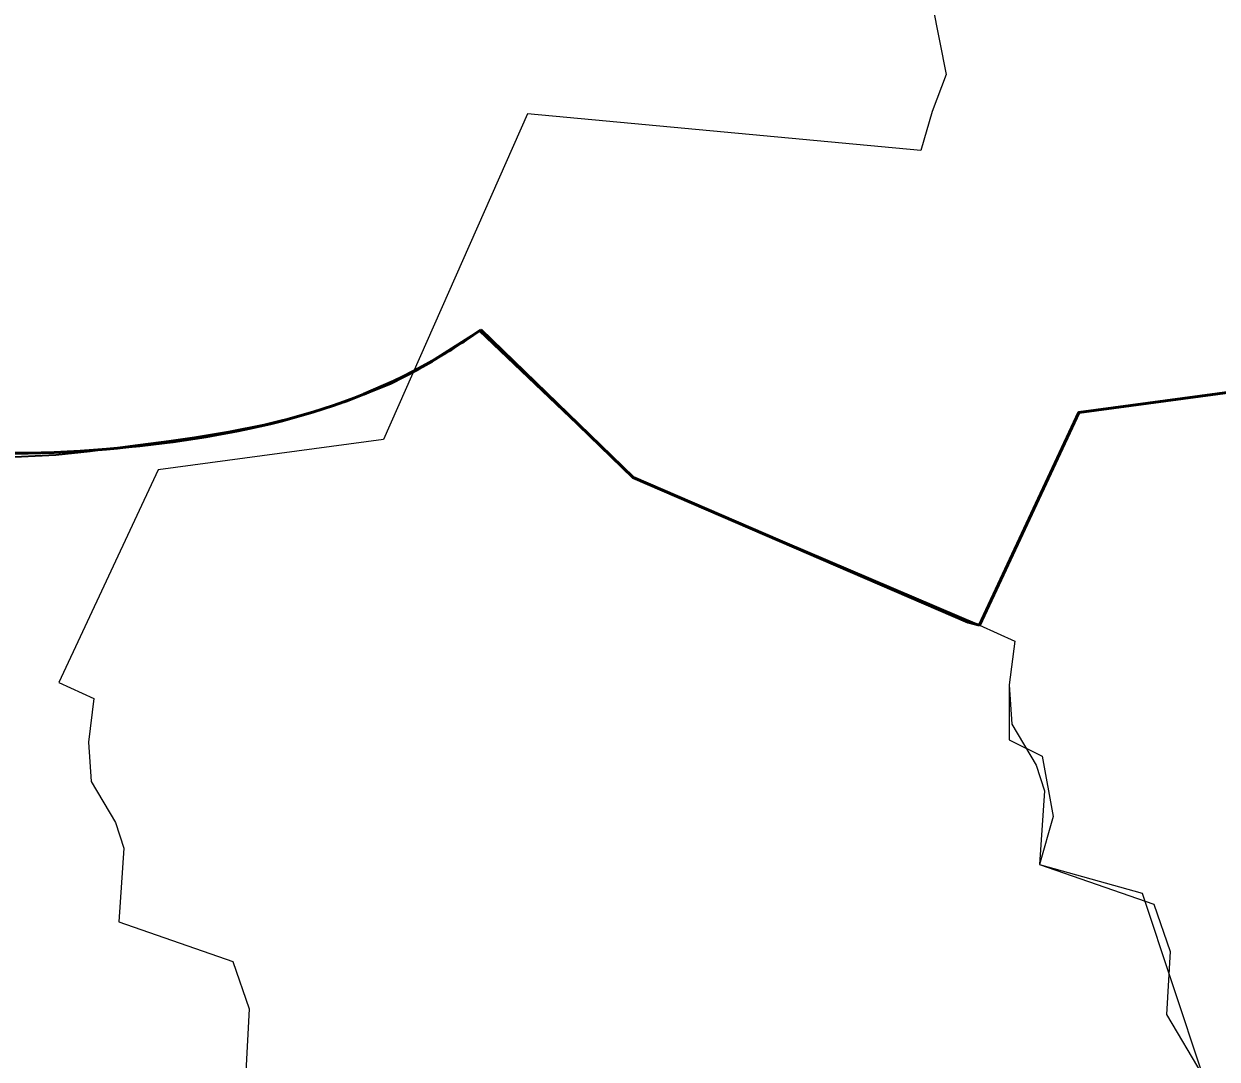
# Model space of a CAD drawing. Extents: x 553962 to 842807, y 8883888 to 9032388.
# Drawn here: x 808841 to 810629, y 9013501 to 9015052 of the extents above; entities that cross this region are included whole.
import ezdxf

# ---------------------------------------------------------------- set-up
doc = ezdxf.new("R2010")
doc.units = 0
doc.header["$LTSCALE"] = 200
doc.layers.add('1', color=7, linetype='Continuous', lineweight=13)

msp = doc.modelspace()

# ---------------------------------------------------------------- linework, layer by layer
at = {"layer": '1'}
for points in [[(814057.3, 9015705), (813688.7, 9015781.9), (813532.2, 9015777), (811927.4, 9015773.1), (811550.6, 9015269.7), (811595.4, 9015237.4), (811582.3, 9015165.9), (811602.3, 9015062.3), (811581.7, 9015007.1), (811564.8, 9014948.2), (810975.3, 9015003.3), (810759.3, 9014515.5), (810421.7, 9014469.9), (810273.1, 9014151.1)], [(807514.6, 9015269.1), (807624.1, 9015202), (808177.2, 9014621.1), (808662, 9014426.2), (808732.4, 9014408.2), (808806.5, 9014402.7), (808888.7, 9014406.5), (808940.4, 9014412.1), (809000.4, 9014419.8), (809058.4, 9014427.6), (809096.6, 9014433.2), (809150.8, 9014442.2), (809201.2, 9014452.2), (809259.3, 9014466.3), (809323.8, 9014486.2), (809390.5, 9014513.1), (809430.2, 9014533.2), (809523, 9014592.1), (809754.2, 9014372.7), (810273.1, 9014151.1)], [(810202.7, 9015080), (810222.7, 9014976.5), (810202.1, 9014921.2), (810185.2, 9014862.4), (809595.7, 9014917.4), (809379.7, 9014429.6), (809042.1, 9014384.1), (808893.5, 9014065.2)], [(810273.1, 9014151.1), (810325.6, 9014127.5), (810317.4, 9014061.7), (810317.4, 9013979.5), (810366.7, 9013954.8), (810383.1, 9013864.4), (810362.8, 9013792.5), (810516.4, 9013749.8), (810607.7, 9013476), (810720.1, 9013438.2), (810987.1, 9013251.8), (811262.4, 9013092.1), (811585, 9012947.2), (811887.6, 9012864.1), (812042.6, 9012812.3), (812198.7, 9012754.8)], [(810273.1, 9014151.1), (810325.6, 9014127.5), (810317.4, 9014061.7), (810321.4, 9014002.9), (810358, 9013941.5), (810370.5, 9013902.9), (810362.8, 9013792.5), (810533.9, 9013733.4), (810558.4, 9013662.4), (810553.1, 9013567.8), (810607.7, 9013476), (810720.1, 9013438.2), (810987.1, 9013251.8), (811262.4, 9013092.1), (811585, 9012947.2), (811887.6, 9012864.1), (812042.6, 9012812.3), (812198.7, 9012754.8)], [(808893.5, 9014065.2), (808946, 9014041.6), (808937.8, 9013975.8), (808941.8, 9013917), (808978.4, 9013855.6), (808990.9, 9013817.1), (808983.2, 9013706.6), (809154.2, 9013647.5), (809178.8, 9013576.5), (809173.5, 9013482), (809228.1, 9013390.2), (809340.5, 9013352.3), (809607.5, 9013165.9), (809882.8, 9013006.3), (810205.4, 9012861.4), (810507.9, 9012778.2), (810663, 9012726.5)]]:
    msp.add_lwpolyline(points, dxfattribs=at)
at = {"layer": '1', "lineweight": 35}
msp.add_lwpolyline([(807514.6, 9015269.1), (807624.1, 9015202), (808177.2, 9014621.1), (808662, 9014426.2), (808732.4, 9014408.2), (808806.5, 9014402.7), (808888.7, 9014406.5), (808940.4, 9014412.1), (809000.4, 9014419.8), (809058.4, 9014427.6), (809096.6, 9014433.2), (809150.8, 9014442.2), (809201.2, 9014452.2), (809259.3, 9014466.3), (809323.8, 9014486.2), (809390.5, 9014513.1), (809430.2, 9014533.2), (809523, 9014592.1), (809754.2, 9014372.7), (810273.1, 9014151.1)], dxfattribs=at)
at = {"layer": '1', "lineweight": 53}
for points in [[(810273.1, 9014151.1), (810421.7, 9014469.9), (810759.3, 9014515.5), (810975.3, 9015003.3), (810987, 9014996.6), (810982.9, 9014995.5), (811564.8, 9014948.2), (811561.2, 9014951.9)], [(810273.1, 9014151.1), (810421.7, 9014469.9), (810759.3, 9014515.5), (810975.3, 9015003.3), (810987, 9014996.6), (810982.9, 9014995.5), (811564.8, 9014948.2), (811561.2, 9014951.9)], [(809525.7, 9014593.8), (809754.2, 9014372.7), (810256, 9014156), (810273.1, 9014151.1)], [(809525.7, 9014593.8), (809754.2, 9014372.7), (810256, 9014156), (810273.1, 9014151.1)]]:
    msp.add_lwpolyline(points, dxfattribs=at)
msp.add_spline([(808177.2, 9014624.8), (808386.4, 9014537.6), (808656.8, 9014428.2), (808964.8, 9014415.2), (809466.6, 9014555.2), (809525.7, 9014593.8)], degree=3, dxfattribs=at)
msp.add_spline([(808177.2, 9014624.8), (808386.4, 9014537.6), (808656.8, 9014428.2), (808964.8, 9014415.2), (809466.6, 9014555.2), (809525.7, 9014593.8)], degree=3, dxfattribs=at)

# ---------------------------------------------------------------- texts
at = {"layer": '1', "width": 0.9}
msp.add_text('R I O   S Ã O   F R A N C I S C O', height=500, rotation=332.036, dxfattribs=at).set_placement((805039.4, 9013778.6))

doc.saveas('drawing.dxf')
